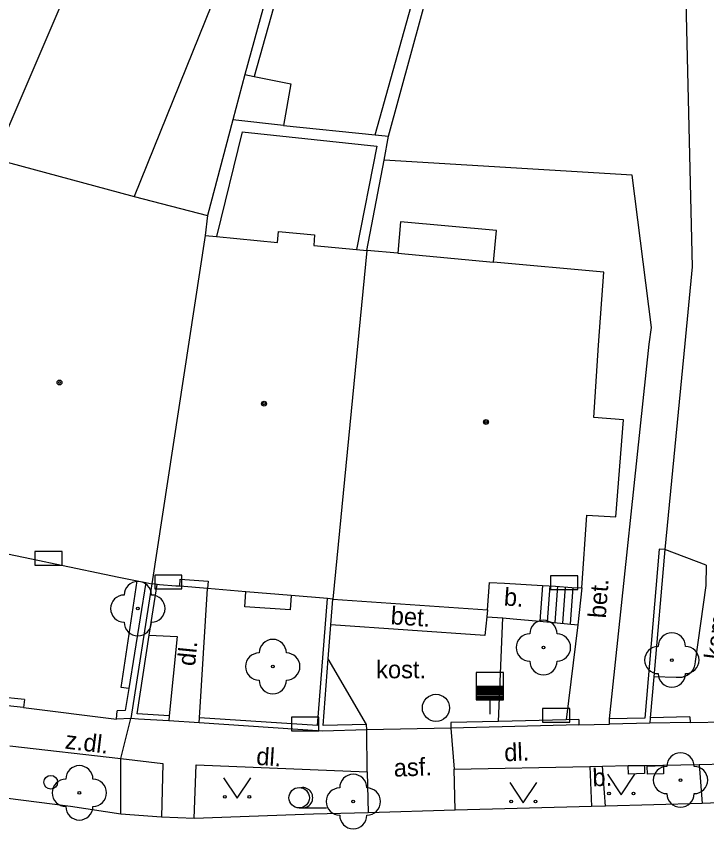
# Model space of a CAD drawing. Extents: x -595546 to -593986, y -1160845 to -1159202.
# Drawn here: x -595122.16 to -595096.78, y -1160778.61 to -1160748.75 of the extents above; entities that cross this region are included whole.
import ezdxf

# ---------------------------------------------------------------- set-up
doc = ezdxf.new("R2010")
doc.units = 0
for name, color, linetype in [('DOP - kresba z DSPS bez souradnic', 7, 'Continuous'), ('DOP - rozhrani ploch obecne', 7, 'Continuous'), ('Level 22', 7, 'Continuous'), ('Level 24', 7, 'Continuous'), ('Level 27', 7, 'Continuous'), ('Level 28', 7, 'Continuous'), ('Level 36', 7, 'Continuous'), ('Level 39', 7, 'Continuous'), ('slaboproud - povrch.  znaky a tel. budka skut. velikost', 7, 'Continuous'), ('TM - budovy zdene_ betonove - NP', 7, 'Continuous'), ('TM - budovy zdene_ betonove - VP', 7, 'Continuous'), ('TM - chodniky - VP', 7, 'Continuous'), ('TM - komunikace - VP', 7, 'Continuous'), ('TM - letecke snimky - pomocna linie', 7, 'Continuous'), ('TM - plot drateny_ kovovy - VP', 7, 'Continuous'), ('TM - plot zdeny_ ohradni zed - VP', 7, 'Continuous'), ('TM - podezdivka plotu - VP', 7, 'Continuous'), ('TM - pomocna konstrukcni linie', 7, 'Continuous'), ('TM - popis povrchu', 7, 'Continuous'), ('TM - rozhrani mezi zpev. plochami mezi sebou - VP', 7, 'Continuous'), ('TM - rozhrani ploch obecne - VP', 7, 'Continuous'), ('TM - schody - VP', 7, 'Continuous'), ('TM - vjezd na pozemek', 7, 'Continuous')]:
    doc.layers.add(name, color=color, linetype=linetype)

msp = doc.modelspace()

# ---------------------------------------------------------------- linework, layer by layer
at = {"layer": 'DOP - kresba z DSPS bez souradnic'}
for points in [[(-595107.7, -1160730.63), (-595113.41, -1160750.96)], [(-595108.97, -1160753.11), (-595103.04, -1160731.9)], [(-595114.49, -1160747.12), (-595117.83, -1160755.38)], [(-595112.33, -1160752.77), (-595114.2, -1160752.56)], [(-595113.86, -1160753), (-595114.8, -1160756.85)], [(-595113.86, -1160753), (-595108.91, -1160753.52)], [(-595108.91, -1160753.52), (-595109.65, -1160757.32)]]:
    msp.add_lwpolyline(points, dxfattribs=at)
at = {"layer": 'DOP - rozhrani ploch obecne'}
for points in [[(-595108.14, -1160730.51), (-595113.76, -1160750.89)], [(-595108.47, -1160753.16), (-595102.69, -1160732)], [(-595097.9, -1160733.3), (-595097.31, -1160757.96)], [(-595119.16, -1160745.14), (-595122.96, -1160753.99)], [(-595113.76, -1160750.89), (-595114.2, -1160752.56)], [(-595113.76, -1160750.89), (-595113.41, -1160750.96)], [(-595113.41, -1160750.96), (-595112.07, -1160751.23)], [(-595112.07, -1160751.23), (-595112.33, -1160752.77)], [(-595114.2, -1160752.56), (-595115.13, -1160756.07)], [(-595112.33, -1160752.77), (-595108.97, -1160753.11)], [(-595108.97, -1160753.11), (-595108.47, -1160753.16)], [(-595108.64, -1160754.04), (-595108.47, -1160753.16)], [(-595109.27, -1160757.36), (-595108.64, -1160754.04)]]:
    msp.add_lwpolyline(points, dxfattribs=at)
at = {"layer": 'Level 22'}
for centre in [(-595117.69, -1160770.52), (-595102.78, -1160771.95), (-595098.06, -1160772.41), (-595112.73, -1160772.65), (-595097.74, -1160776.82), (-595119.84, -1160777.29), (-595109.77, -1160777.61)]:
    msp.add_circle(centre, 0.05, dxfattribs=at)
for centre, start, end in [((-595117.69, -1160770.02), 0, 180), ((-595118.19, -1160770.52), 90, 270), ((-595117.19, -1160770.52), 270, 90), ((-595117.69, -1160771.02), 180, 0), ((-595102.78, -1160771.45), 0, 180), ((-595112.73, -1160772.15), 0, 180), ((-595103.28, -1160771.95), 90, 270), ((-595102.28, -1160771.95), 270, 90), ((-595098.06, -1160771.91), 0, 180), ((-595098.56, -1160772.41), 90, 270), ((-595097.56, -1160772.41), 270, 90), ((-595113.23, -1160772.65), 90, 270), ((-595112.23, -1160772.65), 270, 90), ((-595102.78, -1160772.45), 180, 0), ((-595112.73, -1160773.15), 180, 0), ((-595098.06, -1160772.91), 180, 0), ((-595097.74, -1160776.32), 0, 180), ((-595119.84, -1160776.79), 0, 180), ((-595098.24, -1160776.82), 90, 270), ((-595097.24, -1160776.82), 270, 90), ((-595109.77, -1160777.11), 0, 180), ((-595120.34, -1160777.29), 90, 270), ((-595119.34, -1160777.29), 270, 90), ((-595110.27, -1160777.61), 90, 270), ((-595109.27, -1160777.61), 270, 90), ((-595097.74, -1160777.32), 180, 0), ((-595119.84, -1160777.79), 180, 0), ((-595109.77, -1160778.11), 180, 0)]:
    msp.add_arc(centre, 0.5, start, end, dxfattribs=at)
at = {"layer": 'Level 24'}
for points in [[(-595121.477, -1160768.918), (-595120.477, -1160768.918), (-595120.477, -1160768.418), (-595121.477, -1160768.418)], [(-595117.067, -1160769.788), (-595116.067, -1160769.788), (-595116.067, -1160769.288), (-595117.067, -1160769.288)], [(-595102.517, -1160769.818), (-595101.517, -1160769.818), (-595101.517, -1160769.318), (-595102.517, -1160769.318)], [(-595102.808, -1160774.689), (-595101.808, -1160774.689), (-595101.808, -1160774.189), (-595102.808, -1160774.189)], [(-595112.038, -1160775.009), (-595111.038, -1160775.009), (-595111.038, -1160774.509), (-595112.038, -1160774.509)]]:
    msp.add_lwpolyline(points, close=True, dxfattribs=at)
at = {"layer": 'Level 27'}
msp.add_circle((-595106.73, -1160774.17), 0.5, dxfattribs=at)
at = {"layer": 'Level 28'}
for p, q in [((-595105.25, -1160773.37), (-595104.25, -1160773.37)), ((-595105.25, -1160773.42), (-595104.25, -1160773.42)), ((-595105.25, -1160773.47), (-595104.25, -1160773.47)), ((-595105.25, -1160773.52), (-595104.25, -1160773.52)), ((-595105.25, -1160773.57), (-595104.25, -1160773.57)), ((-595105.25, -1160773.62), (-595104.25, -1160773.62)), ((-595105.25, -1160773.67), (-595104.25, -1160773.67)), ((-595105.25, -1160773.72), (-595104.25, -1160773.72)), ((-595105.25, -1160773.77), (-595104.25, -1160773.77)), ((-595105.25, -1160773.82), (-595104.25, -1160773.82)), ((-595104.75, -1160773.87), (-595104.75, -1160774.4))]:
    msp.add_line(p, q, dxfattribs=at)
msp.add_lwpolyline([(-595105.25, -1160773.87), (-595104.25, -1160773.87), (-595104.25, -1160772.87), (-595105.25, -1160772.87)], close=True, dxfattribs=at)
msp.add_circle((-595120.89, -1160776.9), 0.25, dxfattribs=at)
at = {"layer": 'Level 36'}
msp.add_line((-595111.76, -1160777.845), (-595110.76, -1160777.845), dxfattribs=at)
for points in [[(-595114.54, -1160776.74), (-595114.04, -1160777.49), (-595113.54, -1160776.74)], [(-595100.42, -1160776.61), (-595099.92, -1160777.36), (-595099.42, -1160776.61)], [(-595104.02, -1160776.91), (-595103.52, -1160777.66), (-595103.02, -1160776.91)]]:
    msp.add_lwpolyline(points, dxfattribs=at)
for centre, radius in [((-595111.76, -1160777.47), 0.375), ((-595100.37, -1160777.31), 0.05), ((-595099.471, -1160777.31), 0.05), ((-595114.49, -1160777.44), 0.05), ((-595113.591, -1160777.44), 0.05), ((-595103.97, -1160777.61), 0.05), ((-595103.071, -1160777.61), 0.05)]:
    msp.add_circle(centre, radius, dxfattribs=at)
msp.add_arc((-595111.635, -1160777.47), 0.375, 260.4059, 99.5941, dxfattribs=at)
at = {"layer": 'Level 39'}
for centre, radius in [((-595120.57, -1160762.21), 0.09), ((-595120.57, -1160762.21), 0.0398), ((-595113.05, -1160762.99), 0.09), ((-595113.05, -1160762.99), 0.0398), ((-595104.89, -1160763.66), 0.09), ((-595104.89, -1160763.66), 0.0398)]:
    msp.add_circle(centre, radius, dxfattribs=at)
at = {"layer": 'slaboproud - povrch.  znaky a tel. budka skut. velikost'}
for points in [[(-595099.67, -1160776.29), (-595099.07, -1160776.28)], [(-595099.07, -1160776.28), (-595099.06, -1160776.58), (-595099.65, -1160776.6), (-595099.67, -1160776.29)], [(-595098.97, -1160776.31), (-595098.37, -1160776.29)], [(-595098.37, -1160776.29), (-595098.36, -1160776.59), (-595098.96, -1160776.61), (-595098.97, -1160776.31)]]:
    msp.add_lwpolyline(points, dxfattribs=at)
at = {"layer": 'TM - budovy zdene_ betonove - NP'}
msp.add_lwpolyline([(-595116.15, -1160769.7), (-595116.13, -1160769.44), (-595115.11, -1160769.51), (-595115.13, -1160769.78)], dxfattribs=at)
at = {"layer": 'TM - budovy zdene_ betonove - VP'}
for points in [[(-595122.96, -1160753.99), (-595117.83, -1160755.38)], [(-595117.83, -1160755.38), (-595115.13, -1160756.07)], [(-595115.13, -1160756.07), (-595115.22, -1160756.81)], [(-595112.56, -1160757.06), (-595112.52, -1160756.66)], [(-595112.52, -1160756.66), (-595111.19, -1160756.78)], [(-595115.22, -1160756.81), (-595117.18, -1160769.61)], [(-595115.22, -1160756.81), (-595114.8, -1160756.85)], [(-595114.8, -1160756.85), (-595112.56, -1160757.06)], [(-595111.19, -1160756.78), (-595111.22, -1160757.18)], [(-595111.22, -1160757.18), (-595109.65, -1160757.32)], [(-595109.65, -1160757.32), (-595109.27, -1160757.36)], [(-595109.27, -1160757.36), (-595110.52, -1160770.17)], [(-595108.13, -1160757.46), (-595109.27, -1160757.36)], [(-595108.13, -1160757.46), (-595104.62, -1160757.79)], [(-595100.56, -1160758.16), (-595104.62, -1160757.79)], [(-595100.75, -1160760.84), (-595100.56, -1160758.16)], [(-595100.93, -1160763.5), (-595100.75, -1160760.84)], [(-595099.84, -1160763.58), (-595100.93, -1160763.5)], [(-595100.12, -1160767.15), (-595099.84, -1160763.58)], [(-595101.37, -1160769.76), (-595101.18, -1160767.08)], [(-595101.18, -1160767.08), (-595100.12, -1160767.15)], [(-595127.16, -1160767.54), (-595126.91, -1160767.59), (-595121.31, -1160768.75), (-595120.73, -1160768.88), (-595118.39, -1160769.36), (-595117.71, -1160769.5)], [(-595117.71, -1160769.5), (-595117.4, -1160769.56)], [(-595117.4, -1160769.56), (-595117.18, -1160769.61)], [(-595104.83, -1160770.56), (-595104.76, -1160769.56)], [(-595104.76, -1160769.56), (-595104.21, -1160769.59), (-595102.82, -1160769.67)], [(-595116.98, -1160769.63), (-595117.18, -1160769.61)], [(-595116.15, -1160769.7), (-595116.29, -1160769.69), (-595116.89, -1160769.64), (-595116.98, -1160769.63)], [(-595115.13, -1160769.78), (-595116.15, -1160769.7)], [(-595113.72, -1160769.9), (-595115.13, -1160769.78)], [(-595102.82, -1160769.67), (-595102.34, -1160769.69), (-595101.74, -1160769.74), (-595101.37, -1160769.76)], [(-595112.05, -1160770.04), (-595113.72, -1160769.9)], [(-595110.72, -1160770.15), (-595112.05, -1160770.04)], [(-595110.52, -1160770.17), (-595110.72, -1160770.15)], [(-595110.52, -1160770.17), (-595104.83, -1160770.56)]]:
    msp.add_lwpolyline(points, dxfattribs=at)
at = {"layer": 'TM - chodniky - VP'}
for points in [[(-595118.32, -1160776.03), (-595116.77, -1160776.21)], [(-595118.32, -1160778.08), (-595118.32, -1160776.09), (-595118.32, -1160776.03)], [(-595116.77, -1160776.21), (-595116.82, -1160778.18)], [(-595115.62, -1160778.23), (-595115.54, -1160776.26), (-595109.26, -1160776.52)], [(-595106.06, -1160776.42), (-595101.07, -1160776.32)], [(-595106.02, -1160777.93), (-595106.06, -1160776.42)], [(-595101.07, -1160776.32), (-595101.01, -1160777.79)], [(-595100.61, -1160776.31), (-595099.67, -1160776.29)], [(-595100.5, -1160777.78), (-595100.61, -1160776.31)], [(-595099.07, -1160776.28), (-595097.06, -1160776.25)], [(-595097.06, -1160776.25), (-595096.95, -1160777.68)], [(-595109.26, -1160776.52), (-595109.22, -1160778.02)]]:
    msp.add_lwpolyline(points, dxfattribs=at)
at = {"layer": 'TM - komunikace - VP'}
for points in [[(-595118.32, -1160778.08), (-595120.17, -1160777.79), (-595122.57, -1160777.49)], [(-595106.02, -1160777.93), (-595109.22, -1160778.02)], [(-595101.01, -1160777.79), (-595106.02, -1160777.93)], [(-595100.5, -1160777.78), (-595101.01, -1160777.79)], [(-595096.95, -1160777.68), (-595100.5, -1160777.78)], [(-595096.04, -1160777.65), (-595096.95, -1160777.68)], [(-595116.82, -1160778.18), (-595118.32, -1160778.08)], [(-595115.62, -1160778.23), (-595116.82, -1160778.18)], [(-595109.22, -1160778.02), (-595111.23, -1160778.07), (-595115.62, -1160778.23)]]:
    msp.add_lwpolyline(points, dxfattribs=at)
at = {"layer": 'TM - letecke snimky - pomocna linie'}
for points in [[(-595098.89, -1160760.8), (-595098.81, -1160760.19), (-595099.52, -1160754.59), (-595108.64, -1160754.04)], [(-595100.35, -1160774.57), (-595098.89, -1160760.8)], [(-595109.28, -1160774.78), (-595110.69, -1160772.37)]]:
    msp.add_lwpolyline(points, dxfattribs=at)
at = {"layer": 'TM - plot drateny_ kovovy - VP'}
for points in [[(-595098.32, -1160768.35), (-595098.52, -1160768.33), (-595099.05, -1160774.54)], [(-595117.27, -1160771.49), (-595116.98, -1160769.63)], [(-595110.59, -1160771.12), (-595110.52, -1160770.17)], [(-595110.69, -1160772.37), (-595110.59, -1160771.12)], [(-595116.54, -1160774.46), (-595117.72, -1160774.39), (-595117.27, -1160771.49)], [(-595110.88, -1160774.82), (-595110.69, -1160772.37)], [(-595111.08, -1160774.81), (-595115.42, -1160774.53)], [(-595101.94, -1160774.61), (-595104.43, -1160774.67)], [(-595101.48, -1160774.6), (-595101.94, -1160774.61)], [(-595099.05, -1160774.54), (-595100.35, -1160774.57)], [(-595097.4, -1160774.5), (-595098.85, -1160774.53)], [(-595109.28, -1160774.78), (-595110.88, -1160774.82)], [(-595104.43, -1160774.67), (-595106.18, -1160774.71)]]:
    msp.add_lwpolyline(points, dxfattribs=at)
at = {"layer": 'TM - plot zdeny_ ohradni zed - VP'}
for points in [[(-595117.4, -1160769.56), (-595118.02, -1160773.46)], [(-595121.86, -1160773.86), (-595124.77, -1160773.56), (-595127.57, -1160772.69)], [(-595118.02, -1160773.46), (-595118.15, -1160774.26), (-595118.45, -1160774.28)]]:
    msp.add_lwpolyline(points, dxfattribs=at)
at = {"layer": 'TM - podezdivka plotu - VP'}
for points in [[(-595098.32, -1160768.35), (-595098.72, -1160773.03)], [(-595117.18, -1160769.61), (-595117.95, -1160774.56)], [(-595111.08, -1160774.81), (-595110.72, -1160770.15)], [(-595121.89, -1160774.16), (-595124.83, -1160773.85), (-595127.66, -1160772.98)], [(-595098.72, -1160773.03), (-595098.85, -1160774.53)], [(-595121.86, -1160773.86), (-595121.89, -1160774.16)], [(-595118.48, -1160774.58), (-595118.45, -1160774.28)], [(-595117.95, -1160774.56), (-595118.48, -1160774.58)], [(-595117.67, -1160774.58), (-595117.95, -1160774.56)], [(-595116.55, -1160774.65), (-595117.67, -1160774.58)], [(-595116.54, -1160774.46), (-595116.55, -1160774.65)], [(-595115.44, -1160774.72), (-595115.42, -1160774.53)], [(-595101.48, -1160774.6), (-595101.48, -1160774.79)], [(-595100.35, -1160774.77), (-595100.35, -1160774.57)], [(-595098.85, -1160774.53), (-595098.87, -1160774.73)], [(-595097.4, -1160774.5), (-595097.39, -1160774.7)], [(-595110.9, -1160775.02), (-595115.44, -1160774.72)], [(-595109.27, -1160774.98), (-595109.28, -1160774.78)], [(-595106.18, -1160774.71), (-595106.18, -1160774.91)], [(-595101.48, -1160774.79), (-595106.18, -1160774.91)], [(-595098.87, -1160774.73), (-595100.35, -1160774.77)], [(-595097.39, -1160774.7), (-595098.87, -1160774.73)], [(-595109.27, -1160774.98), (-595110.9, -1160775.02)]]:
    msp.add_lwpolyline(points, dxfattribs=at)
at = {"layer": 'TM - pomocna konstrukcni linie'}
msp.add_lwpolyline([(-595096.8, -1160768.92), (-595098.32, -1160768.35)], dxfattribs=at)
at = {"layer": 'TM - rozhrani mezi zpev. plochami mezi sebou - VP'}
for points in [[(-595104.83, -1160770.56), (-595104.86, -1160770.82)], [(-595104.86, -1160770.82), (-595104.93, -1160771.51), (-595110.59, -1160771.12)], [(-595104.86, -1160770.82), (-595104.27, -1160770.86)], [(-595118.32, -1160776.03), (-595117.95, -1160774.56)], [(-595106.18, -1160774.91), (-595106.06, -1160776.42)], [(-595109.26, -1160776.52), (-595109.27, -1160774.98)], [(-595122.39, -1160775.56), (-595118.32, -1160776.03)], [(-595101.07, -1160776.32), (-595100.61, -1160776.31)], [(-595097.06, -1160776.25), (-595096.11, -1160776.23)]]:
    msp.add_lwpolyline(points, dxfattribs=at)
at = {"layer": 'TM - rozhrani ploch obecne - VP'}
for points in [[(-595108.03, -1160756.3), (-595108.13, -1160757.46)], [(-595104.51, -1160756.62), (-595108.03, -1160756.3)], [(-595104.62, -1160757.79), (-595104.51, -1160756.62)], [(-595097.31, -1160757.96), (-595097.58, -1160760.78)], [(-595097.58, -1160760.78), (-595098.32, -1160768.35)], [(-595096.8, -1160768.92), (-595096.81, -1160769.67), (-595097.2, -1160772.46), (-595097.21, -1160772.56), (-595097.24, -1160772.66), (-595097.28, -1160772.76), (-595097.37, -1160772.88), (-595097.41, -1160772.92), (-595097.5, -1160772.98), (-595097.59, -1160773.02), (-595097.69, -1160773.05), (-595097.79, -1160773.05), (-595097.9, -1160773.05), (-595098.72, -1160773.03)], [(-595118.02, -1160773.46), (-595118.3, -1160773.42), (-595117.71, -1160769.5)], [(-595115.42, -1160774.53), (-595115.13, -1160769.78)], [(-595102.82, -1160769.67), (-595102.91, -1160770.98)], [(-595101.37, -1160769.76), (-595101.52, -1160771.11)], [(-595112.05, -1160770.04), (-595112.09, -1160770.57), (-595113.76, -1160770.46), (-595113.72, -1160769.9)], [(-595104.43, -1160774.67), (-595104.27, -1160770.86)], [(-595104.27, -1160770.86), (-595103.89, -1160770.89)], [(-595103.89, -1160770.89), (-595102.91, -1160770.98)], [(-595102.91, -1160770.98), (-595101.52, -1160771.11)], [(-595101.52, -1160771.11), (-595101.94, -1160774.61)], [(-595117.27, -1160771.49), (-595116.25, -1160771.54), (-595116.54, -1160774.46)]]:
    msp.add_lwpolyline(points, dxfattribs=at)
at = {"layer": 'TM - schody - VP'}
for points in [[(-595102.54, -1160769.68), (-595102.64, -1160771.01)], [(-595102.26, -1160769.7), (-595102.36, -1160771.03)], [(-595101.98, -1160769.72), (-595102.08, -1160771.06)], [(-595101.7, -1160769.74), (-595101.8, -1160771.08)]]:
    msp.add_lwpolyline(points, dxfattribs=at)
at = {"layer": 'TM - vjezd na pozemek'}
for points in [[(-595121.89, -1160774.16), (-595118.48, -1160774.58)], [(-595115.44, -1160774.72), (-595116.55, -1160774.65)], [(-595106.18, -1160774.91), (-595109.27, -1160774.98)], [(-595101.48, -1160774.79), (-595100.35, -1160774.77)], [(-595097.39, -1160774.7), (-595096.08, -1160774.68)]]:
    msp.add_lwpolyline(points, dxfattribs=at)

# ---------------------------------------------------------------- texts
at = {"layer": 'TM - popis povrchu'}
for s, rotation, p in [('bet.', 85.6223, (-595100.49, -1160770.89)), ('b.', 355.6401, (-595104.25, -1160770.4)), ('bet.', 356.0303, (-595108.41, -1160771.09)), ('kam.', 82.8897, (-595096.22, -1160772.42)), ('dl.', 84.2934, (-595115.59, -1160772.65)), ('z.dl.', 352.9784, (-595120.39, -1160775.66)), ('dl.', 1.9572, (-595104.21, -1160776.13)), ('dl.', 356.2546, (-595113.35, -1160776.26)), ('asf.', 2.3558, (-595108.27, -1160776.7)), ('b.', 1.6925, (-595100.97, -1160777.05))]:
    msp.add_text(s, height=0.65, rotation=rotation, dxfattribs=at).set_placement(p)
msp.add_text('kost.', height=0.65, dxfattribs=at).set_placement((-595108.93, -1160773.08))

doc.saveas('drawing.dxf')
